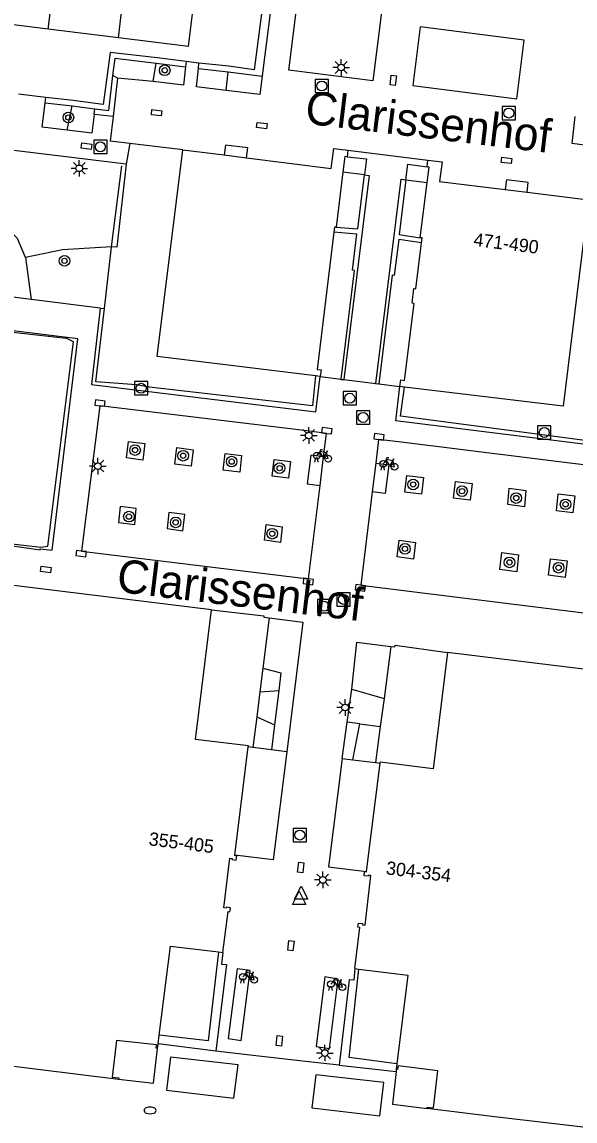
# Model space of a CAD drawing. Extents: x 132998 to 136004, y 396998 to 398512.
# Drawn here: x 133783.7 to 133825.4, y 397071.3 to 397154.1 of the extents above; entities that cross this region are included whole.
import ezdxf

# ---------------------------------------------------------------- set-up
doc = ezdxf.new("R2010")
doc.units = 0
for name, color, linetype in [('gg-afsc-erfafscheiding', 7, 'Continuous'), ('gg-afsc-haag', 7, 'Continuous'), ('gg-afsc-hekwerk', 7, 'Continuous'), ('gg-afsc-lijn haag', 7, 'Continuous'), ('gg-afsc-muur', 7, 'Continuous'), ('gg-anno-huisnummerreeks BGT', 7, 'Continuous'), ('gg-anno-openbare ruimte label', 7, 'Continuous'), ('gg-bbg-hoofdgebouw', 7, 'Continuous'), ('gg-bbg-onder overbouw', 7, 'Continuous'), ('gg-bbg-pand overbouw', 7, 'Continuous'), ('gg-bbg-toegangstrap', 7, 'Continuous'), ('gg-bbg-tussenscheiding', 7, 'Continuous'), ('gg-knt-verharding', 7, 'Continuous'), ('gg-knt-verharding nz', 7, 'Continuous'), ('gt-grn-groengrens', 7, 'Continuous'), ('gt-symb-boom', 7, 'Continuous'), ('gt-symb-brandkraan', 7, 'Continuous'), ('gt-symb-fietsenrek', 7, 'Continuous'), ('gt-symb-kolk', 7, 'Continuous'), ('gt-symb-kolk center center', 7, 'Continuous'), ('gt-symb-lichtmast', 7, 'Continuous'), ('gt-symb-rioolschacht', 7, 'Continuous'), ('gt-symb-waterafsluiter', 7, 'Continuous')]:
    doc.layers.add(name, color=color, linetype=linetype)

# ---------------------------------------------------------------- blocks, each defined once
blk = doc.blocks.new('gt0-BOOM')
at = {"layer": 'gt-symb-boom'}
for radius in [0.4, 0.2]:
    blk.add_circle((0, 0), radius, dxfattribs=at)
blk = doc.blocks.new('gt0-LMAST')
at = {"layer": 'gt-symb-lichtmast'}
for p, q in [((-0.182, 0.173), (-0.447, 0.438)), ((-0.005, 0.246), (-0.005, 0.621)), ((0.172, 0.173), (0.437, 0.438)), ((-0.255, -0.004), (-0.63, -0.004)), ((-0.182, -0.181), (-0.447, -0.446)), ((-0.005, -0.254), (-0.005, -0.629)), ((0.437, -0.446), (0.172, -0.181)), ((0.245, -0.004), (0.62, -0.004))]:
    blk.add_line(p, q, dxfattribs=at)
blk.add_circle((-0.005, -0.004), 0.25, dxfattribs=at)
blk = doc.blocks.new('gt0-KOLKCC')
at = {"layer": 'gt-symb-kolk center center'}
blk.add_lwpolyline([(-0.375, 0.2), (0.375, 0.2), (0.375, -0.2), (-0.375, -0.2)], close=True, dxfattribs=at)
blk = doc.blocks.new('gt0-RS')
at = {"layer": 'gt-symb-rioolschacht'}
blk.add_lwpolyline([(-0.5, -0.5), (0.5, -0.5), (0.5, 0.5), (-0.5, 0.5)], close=True, dxfattribs=at)
blk.add_circle((0, 0), 0.375, dxfattribs=at)
blk = doc.blocks.new('gt0-FREK')
at = {"layer": 'gt-symb-fietsenrek'}
for p, q in [((0.757, 0.841), (0.866, 0.816)), ((0.259, 0.762), (0.294, 0.823)), ((0.54, 0.335), (0.259, 0.762)), ((0.294, 0.823), (0.767, 0.714)), ((0.767, 0.714), (0.54, 0.335)), ((0.767, 0.714), (0.84, 0.822)), ((0.895, 0.252), (0.767, 0.714))]:
    blk.add_line(p, q, dxfattribs=at)
for points in [[(0.294, 0.823), (0.36, 0.937), (0.452, 0.935)], [(-0.124, 0), (-0.047, 0.312), (0.053, 0.312), (0.12, 0)], [(0.036, 0.476), (0.228, 0.708), (0.259, 0.762)], [(0.54, 0.335), (0.555, 0.305), (0.895, 0.252)]]:
    blk.add_lwpolyline(points, dxfattribs=at)
for centre in [(0.036, 0.476), (0.895, 0.252)]:
    blk.add_circle(centre, 0.252, dxfattribs=at)
blk = doc.blocks.new('gt0-KOLK')
at = {"layer": 'gt-symb-kolk'}
blk.add_lwpolyline([(0, 0), (0.375, 0), (0.375, 0.4), (-0.375, 0.4), (-0.375, 0), (0, 0)], dxfattribs=at)
blk = doc.blocks.new('gt0-WAFSL')
at = {"layer": 'gt-symb-waterafsluiter'}
for p, q in [((-0.5, -0.333), (0, 0.667)), ((0, 0.667), (0.5, -0.333)), ((0.5, -0.333), (-0.5, -0.333))]:
    blk.add_line(p, q, dxfattribs=at)
blk = doc.blocks.new('gt0-BR')
at = {"layer": 'gt-symb-brandkraan'}
for centre, radius, start, end in [((-0.244, 0), 0.206, 107.56694, 252.43307), ((0.599, -2.664), 3, 106.89205, 107.56694), ((0, -0.691), 0.938, 73.10799, 106.89205), ((-0.599, -2.664), 3, 72.43309, 73.10799), ((0.244, 0), 0.206, 287.56695, 72.43309), ((0.599, 2.664), 3, 252.43307, 253.10797), ((0, 0.691), 0.938, 253.10797, 286.89206), ((-0.599, 2.664), 3, 286.89206, 287.56695)]:
    blk.add_arc(centre, radius, start, end, dxfattribs=at)

msp = doc.modelspace()

# ---------------------------------------------------------------- linework, layer by layer
at = {"layer": 'gg-afsc-erfafscheiding'}
for p, q in [((133790.587, 397146.994), (133790.359, 397145.139)), ((133791.839, 397144.957), (133790.359, 397145.139)), ((133808.271, 397144.448), (133814.289, 397143.692)), ((133800.913, 397076.311), (133798.328, 397076.603)), ((133805.085, 397075.84), (133800.913, 397076.311)), ((133807.609, 397075.555), (133805.085, 397075.84))]:
    msp.add_line(p, q, dxfattribs=at)
at = {"layer": 'gg-afsc-haag'}
for p, q in [((133789.933, 397132.524), (133790.474, 397137.166)), ((133802.337, 397109.243), (133801.86, 397105.449)), ((133811.509, 397107.076), (133810.983, 397103.176)), ((133801.86, 397105.449), (133801.64, 397103.676)), ((133801.64, 397103.676), (133801.405, 397101.787)), ((133810.983, 397103.176), (133810.696, 397101.049)), ((133801.405, 397101.787), (133801.118, 397099.473)), ((133810.696, 397101.049), (133810.331, 397098.339))]:
    msp.add_line(p, q, dxfattribs=at)
for points in [[(133792.35, 397126.791), (133789.29, 397127.009), (133789.933, 397132.524)], [(133785.156, 397114.55), (133785.686, 397114.644), (133787.615, 397130.031), (133787.056, 397130.291)], [(133805.835, 397127.449), (133805.592, 397125.205), (133793.317, 397126.61)], [(133828.388, 397122.299), (133812.229, 397124.422), (133812.531, 397126.615)]]:
    msp.add_lwpolyline(points, dxfattribs=at)
at = {"layer": 'gg-afsc-hekwerk'}
for p, q in [((133796.098, 397151.128), (133793.903, 397151.398)), ((133797.054, 397151.001), (133796.098, 397151.128)), ((133799.298, 397150.768), (133797.054, 397151.001)), ((133801.199, 397150.514), (133799.298, 397150.768)), ((133785.527, 397148.427), (133783.465, 397148.67)), ((133787.597, 397148.184), (133785.527, 397148.427)), ((133789.277, 397147.968), (133787.597, 397148.184)), ((133791.817, 397144.829), (133791.585, 397143.398)), ((133791.585, 397143.398), (133790.878, 397137.143)), ((133783.054, 397130.755), (133787.056, 397130.291)), ((133781.134, 397115.027), (133785.156, 397114.55))]:
    msp.add_line(p, q, dxfattribs=at)
for points in [[(133797.327, 397161.079), (133802.521, 397160.513), (133801.199, 397150.514)], [(133793.903, 397151.398), (133790.371, 397151.812), (133790.159, 397150.295)], [(133790.159, 397150.295), (133789.843, 397147.895), (133789.277, 397147.968)]]:
    msp.add_lwpolyline(points, dxfattribs=at)
at = {"layer": 'gg-afsc-lijn haag'}
msp.add_line((133790.474, 397137.166), (133791.247, 397143.278), dxfattribs=at)
at = {"layer": 'gg-afsc-muur'}
for p, q in [((133791.839, 397144.957), (133791.817, 397144.829)), ((133795.835, 397144.484), (133791.839, 397144.957)), ((133801.118, 397099.473), (133800.764, 397099.517)), ((133802.509, 397099.3), (133801.118, 397099.473)), ((133803.664, 397099.157), (133802.509, 397099.3)), ((133807.824, 397098.652), (133808.635, 397098.551)), ((133808.635, 397098.551), (133810.331, 397098.339)), ((133810.331, 397098.339), (133810.687, 397098.295)), ((133811.904, 397075.238), (133811.887, 397075.085))]:
    msp.add_line(p, q, dxfattribs=at)
for points in [[(133807.381, 397138.652), (133809.012, 397138.522), (133809.517, 397142.601)], [(133809.517, 397142.601), (133809.873, 397142.55), (133807.964, 397127.184)], [(133810.356, 397126.885), (133812.265, 397142.259), (133812.62, 397142.229)], [(133812.62, 397142.229), (133812.119, 397138.106), (133813.714, 397137.865)], [(133807.754, 397127.211), (133808.771, 397135.397), (133808.611, 397135.414), (133808.94, 397138.122), (133807.216, 397138.29)], [(133813.815, 397137.469), (133812.099, 397137.718), (133811.754, 397135.021), (133811.604, 397135.037), (133810.585, 397126.857)], [(133807.964, 397127.184), (133807.96, 397127.154), (133807.749, 397127.171), (133807.754, 397127.211)], [(133810.585, 397126.857), (133810.581, 397126.827), (133810.352, 397126.857), (133810.356, 397126.885)], [(133803.664, 397099.157), (133802.651, 397091.014), (133799.752, 397091.374)], [(133807.824, 397098.652), (133806.817, 397090.487), (133809.67, 397090.132)], [(133798.537, 397084.076), (133797.743, 397077.38), (133794.063, 397077.81)], [(133811.957, 397075.665), (133808.373, 397076.137), (133809.097, 397082.783)], [(133791.009, 397074.499), (133793.631, 397074.187), (133793.939, 397076.818)], [(133811.887, 397075.085), (133811.616, 397072.619), (133814.229, 397072.294)]]:
    msp.add_lwpolyline(points, dxfattribs=at)
at = {"layer": 'gg-bbg-hoofdgebouw'}
for p, q in [((133796.268, 397152.271), (133797.327, 397161.079)), ((133785.707, 397153.569), (133780.427, 397154.218)), ((133790.988, 397152.92), (133785.707, 397153.569)), ((133796.268, 397152.271), (133790.988, 397152.92)), ((133795.835, 397144.484), (133798.95, 397144.091)), ((133798.95, 397144.091), (133800.627, 397143.879)), ((133820.107, 397141.483), (133821.756, 397141.282)), ((133821.756, 397141.282), (133826.376, 397140.717)), ((133806.182, 397127.407), (133805.835, 397127.449)), ((133812.531, 397126.615), (133812.184, 397126.657)), ((133797.99, 397109.833), (133780.791, 397111.946)), ((133832.653, 397104.548), (133815.76, 397106.629)), ((133799.752, 397091.374), (133800.764, 397099.517)), ((133809.67, 397090.132), (133810.687, 397098.295)), ((133810.687, 397098.295), (133810.696, 397098.37)), ((133798.537, 397084.076), (133798.855, 397084.038)), ((133808.779, 397082.822), (133809.097, 397082.783)), ((133793.98, 397077.147), (133794.063, 397077.81)), ((133793.939, 397076.818), (133793.98, 397077.147)), ((133779.043, 397075.967), (133791.009, 397074.499)), ((133811.957, 397075.665), (133811.904, 397075.238))]:
    msp.add_line(p, q, dxfattribs=at)
for points in [[(133805.835, 397127.449), (133793.907, 397128.908), (133795.835, 397144.484)], [(133800.627, 397143.879), (133807.009, 397143.074), (133807.195, 397144.573), (133808.271, 397144.448)], [(133814.289, 397143.692), (133815.357, 397143.564), (133815.172, 397142.086), (133820.107, 397141.483)], [(133826.376, 397140.717), (133824.476, 397125.167), (133812.531, 397126.615)], [(133800.764, 397099.517), (133800.773, 397099.593), (133796.791, 397100.064), (133797.99, 397109.833)], [(133815.76, 397106.629), (133814.673, 397097.877), (133810.696, 397098.37)], [(133798.855, 397084.038), (133799.242, 397087.128), (133799.391, 397087.11), (133799.426, 397087.41), (133799.117, 397087.451), (133799.107, 397087.371), (133798.919, 397087.394), (133799.372, 397091.142), (133799.544, 397091.118), (133799.531, 397091.029), (133799.848, 397090.982), (133799.894, 397091.298), (133799.745, 397091.317), (133799.752, 397091.374)], [(133808.779, 397082.822), (133809.162, 397085.915), (133809.013, 397085.934), (133809.054, 397086.246), (133809.368, 397086.208), (133809.357, 397086.118), (133809.556, 397086.094), (133810.002, 397089.844), (133809.814, 397089.863), (133809.806, 397089.783), (133809.487, 397089.814), (133809.518, 397090.128), (133809.667, 397090.109), (133809.67, 397090.132)], [(133794.063, 397077.81), (133794.9, 397084.506), (133798.537, 397084.076)], [(133809.097, 397082.783), (133812.778, 397082.327), (133811.957, 397075.665)], [(133793.939, 397076.818), (133793.84, 397076.831), (133793.871, 397077.089), (133790.843, 397077.419), (133790.521, 397074.658), (133791.022, 397074.598), (133791.009, 397074.499)], [(133814.229, 397072.294), (133814.242, 397072.393), (133814.704, 397072.332), (133815.027, 397075.115), (133812.037, 397075.505), (133812.003, 397075.226), (133811.904, 397075.238)], [(133826.181, 397070.848), (133819.107, 397071.697), (133814.229, 397072.294)]]:
    msp.add_lwpolyline(points, dxfattribs=at)
at = {"layer": 'gg-bbg-onder overbouw'}
for p, q in [((133808.271, 397144.448), (133808.198, 397143.955)), ((133814.231, 397143.205), (133814.289, 397143.692)), ((133807.894, 397142.802), (133807.381, 397138.652)), ((133813.714, 397137.865), (133814.242, 397142.023))]:
    msp.add_line(p, q, dxfattribs=at)
for points in [[(133808.198, 397143.955), (133808.04, 397143.978), (133807.894, 397142.802)], [(133814.242, 397142.023), (133814.39, 397143.186), (133814.231, 397143.205)], [(133807.216, 397138.29), (133805.955, 397127.939), (133806.243, 397127.903), (133806.182, 397127.407)], [(133807.381, 397138.652), (133807.262, 397138.667), (133807.216, 397138.29)], [(133813.815, 397137.469), (133813.862, 397137.846), (133813.714, 397137.865)], [(133812.184, 397126.657), (133812.244, 397127.153), (133812.532, 397127.118), (133813.251, 397132.902), (133813.102, 397132.921), (133813.24, 397134.035), (133813.388, 397134.017), (133813.815, 397137.469)]]:
    msp.add_lwpolyline(points, dxfattribs=at)
at = {"layer": 'gg-bbg-pand overbouw'}
for p, q in [((133808.271, 397144.448), (133814.289, 397143.692)), ((133806.182, 397127.407), (133807.754, 397127.211)), ((133807.754, 397127.211), (133807.964, 397127.184)), ((133807.964, 397127.184), (133810.356, 397126.885)), ((133810.356, 397126.885), (133810.585, 397126.857)), ((133810.585, 397126.857), (133812.184, 397126.657))]:
    msp.add_line(p, q, dxfattribs=at)
at = {"layer": 'gg-bbg-toegangstrap'}
for p, q in [((133809.517, 397142.601), (133807.894, 397142.802)), ((133812.62, 397142.229), (133814.242, 397142.023))]:
    msp.add_line(p, q, dxfattribs=at)
at = {"layer": 'gg-bbg-tussenscheiding'}
for p, q in [((133785.707, 397153.569), (133786.85, 397163.072)), ((133790.988, 397152.92), (133792.131, 397162.423))]:
    msp.add_line(p, q, dxfattribs=at)
at = {"layer": 'gg-knt-verharding'}
for p, q in [((133803.235, 397161.142), (133801.865, 397150.456)), ((133796.098, 397151.128), (133796.053, 397150.732)), ((133797.013, 397150.616), (133797.054, 397151.001)), ((133801.865, 397150.456), (133801.812, 397150.036)), ((133790.93, 397149.887), (133790.587, 397146.994)), ((133793.598, 397149.624), (133790.93, 397149.887)), ((133785.48, 397148.027), (133785.527, 397148.427)), ((133790.587, 397146.994), (133789.172, 397147.151)), ((133791.585, 397143.398), (133775.699, 397145.316)), ((133784.434, 397133.211), (133778.467, 397133.947)), ((133789.606, 397132.562), (133784.434, 397133.211)), ((133810.58, 397122.668), (133810.361, 397120.887)), ((133812.069, 397122.483), (133810.58, 397122.668)), ((133806.173, 397119.211), (133806.438, 397121.366)), ((133810.361, 397120.887), (133810.094, 397118.72)), ((133808.207, 397101.389), (133808.553, 397103.857)), ((133807.824, 397098.652), (133808.207, 397101.389)), ((133798.328, 397076.603), (133793.98, 397077.147)), ((133807.609, 397075.555), (133811.887, 397075.085))]:
    msp.add_line(p, q, dxfattribs=at)
for points in [[(133809.87, 397160.237), (133811.437, 397160.046), (133810.15, 397149.674), (133803.817, 397150.474), (133804.531, 397156.097)], [(133813.702, 397153.733), (133813.164, 397149.33), (133820.981, 397148.33), (133821.538, 397152.746), (133813.702, 397153.733)], [(133796.053, 397150.732), (133795.895, 397149.338), (133793.598, 397149.624)], [(133799.115, 397148.947), (133796.863, 397149.213), (133797.013, 397150.616)], [(133801.812, 397150.036), (133801.636, 397148.635), (133799.115, 397148.947)], [(133787.123, 397145.961), (133785.262, 397146.19), (133785.48, 397148.027)], [(133789.172, 397147.151), (133788.987, 397145.733), (133787.123, 397145.961)], [(133826.616, 397144.763), (133825.136, 397144.948), (133825.378, 397146.991)], [(133800.627, 397143.879), (133800.722, 397144.629), (133799.044, 397144.837), (133798.95, 397144.091)], [(133808.198, 397143.955), (133809.654, 397143.805), (133809.517, 397142.601)], [(133812.62, 397142.229), (133812.771, 397143.409), (133814.231, 397143.205)], [(133821.756, 397141.282), (133821.847, 397142.024), (133820.197, 397142.219), (133820.107, 397141.483)], [(133789.606, 397132.562), (133788.958, 397126.811), (133805.84, 397124.748), (133806.182, 397127.407)], [(133781.121, 397114.928), (133785.093, 397114.352), (133785.09, 397114.436), (133786.007, 397114.334), (133787.942, 397130.251), (133783.066, 397130.854)], [(133828.239, 397122.902), (133828.726, 397122.833), (133828.611, 397121.978), (133811.875, 397124.064), (133812.184, 397126.657)], [(133805.166, 397123.309), (133789.583, 397125.214), (133788.221, 397114.27)], [(133806.438, 397121.366), (133806.655, 397123.127), (133805.166, 397123.309)], [(133792.821, 397121.119), (133791.591, 397121.274), (133791.756, 397122.511), (133792.987, 397122.356), (133792.821, 397121.119)], [(133810.094, 397118.72), (133809.229, 397111.694), (133826.236, 397109.592), (133827.598, 397120.552), (133812.069, 397122.483)], [(133796.625, 397121.895), (133796.48, 397120.647), (133795.233, 397120.806), (133795.378, 397122.054), (133796.625, 397121.895)], [(133800.258, 397121.459), (133800.129, 397120.217), (133798.889, 397120.363), (133799.018, 397121.605), (133800.258, 397121.459)], [(133803.95, 397121.019), (133803.795, 397119.767), (133802.554, 397119.906), (133802.709, 397121.158), (133803.95, 397121.019)], [(133813.814, 397118.556), (133812.552, 397118.708), (133812.701, 397119.963), (133813.962, 397119.81), (133813.814, 397118.556)], [(133788.221, 397114.27), (133805.307, 397112.174), (133806.173, 397119.211)], [(133817.478, 397118.101), (133816.216, 397118.25), (133816.361, 397119.505), (133817.622, 397119.356), (133817.478, 397118.101)], [(133821.66, 397118.835), (133821.551, 397117.586), (133820.297, 397117.76), (133820.406, 397119.01), (133821.66, 397118.835)], [(133825.199, 397117.151), (133823.96, 397117.303), (133824.104, 397118.573), (133825.343, 397118.42), (133825.199, 397117.151)], [(133792.218, 397116.259), (133792.338, 397117.472), (133791.127, 397117.625), (133791.007, 397116.412), (133792.218, 397116.259)], [(133795.843, 397115.798), (133795.987, 397117.01), (133794.794, 397117.17), (133794.65, 397115.958), (133795.843, 397115.798)], [(133802.117, 397116.277), (133803.328, 397116.102), (133803.194, 397114.919), (133801.984, 397115.095), (133802.117, 397116.277)], [(133811.972, 397113.829), (133812.117, 397115.098), (133813.359, 397114.918), (133813.214, 397113.649), (133811.972, 397113.829)], [(133819.713, 397112.881), (133819.854, 397114.154), (133821.115, 397113.984), (133820.975, 397112.712), (133819.713, 397112.881)], [(133823.375, 397112.448), (133823.525, 397113.692), (133824.774, 397113.531), (133824.624, 397112.287), (133823.375, 397112.448)], [(133797.99, 397109.833), (133801.938, 397109.383), (133801.946, 397109.289), (133802.337, 397109.243)], [(133802.337, 397109.243), (133804.876, 397108.9), (133803.664, 397099.157)], [(133808.553, 397103.857), (133808.939, 397107.401), (133811.509, 397107.076)], [(133811.509, 397107.076), (133811.805, 397107.061), (133811.824, 397107.174), (133815.76, 397106.629)], [(133798.855, 397084.038), (133798.75, 397083.167), (133799.138, 397083.125), (133798.328, 397076.603)], [(133808.779, 397082.822), (133808.702, 397081.957), (133808.357, 397081.988), (133807.609, 397075.555)]]:
    msp.add_lwpolyline(points, dxfattribs=at)
at = {"layer": 'gg-knt-verharding nz'}
for p, q in [((133810.361, 397120.887), (133811.347, 397120.766)), ((133805.205, 397119.33), (133806.173, 397119.211))]:
    msp.add_line(p, q, dxfattribs=at)
for points in [[(133806.438, 397121.366), (133805.47, 397121.486), (133805.205, 397119.33)], [(133811.347, 397120.766), (133811.075, 397118.599), (133810.094, 397118.72)], [(133799.251, 397077.548), (133800.243, 397077.407), (133800.919, 397082.669), (133799.927, 397082.811), (133799.251, 397077.548)], [(133807.537, 397082.037), (133806.532, 397082.193), (133805.882, 397076.963), (133806.886, 397076.807), (133807.537, 397082.037)], [(133794.603, 397073.668), (133799.684, 397073.068), (133800.005, 397075.568), (133794.924, 397076.167), (133794.603, 397073.668)], [(133805.859, 397074.836), (133805.555, 397072.331), (133810.665, 397071.73), (133810.969, 397074.235), (133805.859, 397074.836)]]:
    msp.add_lwpolyline(points, dxfattribs=at)
at = {"layer": 'gt-grn-groengrens'}
for p, q in [((133793.598, 397149.624), (133793.835, 397151)), ((133793.835, 397151), (133796.053, 397150.732)), ((133797.013, 397150.616), (133799.255, 397150.345)), ((133799.115, 397148.947), (133799.255, 397150.345)), ((133799.255, 397150.345), (133801.812, 397150.036)), ((133790.93, 397149.887), (133790.582, 397150.071)), ((133785.48, 397148.027), (133787.511, 397147.782)), ((133787.123, 397145.961), (133787.511, 397147.782)), ((133787.511, 397147.782), (133789.226, 397147.575)), ((133789.172, 397147.151), (133789.226, 397147.575)), ((133790.878, 397137.143), (133790.474, 397137.166)), ((133784.003, 397136.376), (133784.434, 397133.211)), ((133789.606, 397132.562), (133789.933, 397132.524)), ((133793.317, 397126.61), (133792.35, 397126.791)), ((133801.64, 397103.676), (133803.064, 397103.771)), ((133803.064, 397103.771), (133802.744, 397101.193)), ((133808.553, 397103.857), (133810.983, 397103.176)), ((133801.405, 397101.787), (133802.744, 397101.193)), ((133802.744, 397101.193), (133802.509, 397099.3)), ((133809.152, 397101.257), (133808.207, 397101.389)), ((133808.635, 397098.551), (133809.152, 397101.257)), ((133809.152, 397101.257), (133810.696, 397101.049))]:
    msp.add_line(p, q, dxfattribs=at)
for points in [[(133790.582, 397150.071), (133790.739, 397151.373), (133793.835, 397151)], [(133789.226, 397147.575), (133790.265, 397147.45), (133790.582, 397150.071)], [(133784.003, 397136.376), (133783.405, 397137.803), (133781.313, 397139.873), (133779.903, 397140.137), (133778.509, 397138.524), (133777.948, 397136.777)], [(133790.474, 397137.166), (133786.795, 397136.95), (133784.003, 397136.376)], [(133801.86, 397105.449), (133803.228, 397105.09), (133803.064, 397103.771)]]:
    msp.add_lwpolyline(points, dxfattribs=at)

# ---------------------------------------------------------------- block references
at = {"layer": 'gt-symb-boom'}
for p in [(133794.478, 397150.469), (133787.228, 397146.912), (133786.931, 397136.119), (133792.246, 397121.87), (133795.869, 397121.445), (133799.516, 397121.005), (133803.121, 397120.507), (133813.178, 397119.282), (133816.859, 397118.773), (133820.936, 397118.256), (133824.65, 397117.786), (133791.785, 397116.861), (133795.3, 397116.423), (133802.57, 397115.574), (133812.559, 397114.431), (133820.426, 397113.412), (133824.127, 397113.014)]:
    msp.add_blockref('gt0-BOOM', p, dxfattribs=at)
at = {"layer": 'gt-symb-brandkraan'}
msp.add_blockref('gt0-BR', (133793.381, 397072.142), dxfattribs=at)
at = {"layer": 'gt-symb-fietsenrek'}
for p in [(133805.891, 397120.972), (133810.886, 397120.364), (133800.32, 397081.732), (133806.954, 397081.17)]:
    msp.add_blockref('gt0-FREK', p, dxfattribs=at)
at = {"layer": 'gt-symb-kolk'}
for p, rotation in [((133789.583, 397125.214), -6.973864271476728), ((133806.655, 397123.127), -6.8677721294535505), ((133810.58, 397122.668), -7.086981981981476), ((133788.221, 397114.27), 172.77489504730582), ((133805.307, 397112.174), 173.0021049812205), ((133809.229, 397111.694), 173.02613572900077)]:
    msp.add_blockref('gt0-KOLK', p, dxfattribs=dict(at, rotation=rotation))
at = {"layer": 'gt-symb-kolk center center'}
for p, rotation in [((133811.681, 397149.711), 83.05915588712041), ((133793.867, 397147.275), -7.005904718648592), ((133801.789, 397146.302), 172.99409528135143), ((133788.584, 397144.755), 172.9620592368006), ((133820.201, 397143.683), -6.883795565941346), ((133785.524, 397112.873), 172.89700278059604), ((133804.713, 397090.444), -97.10399515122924), ((133803.979, 397084.555), 82.89600484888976), ((133803.105, 397077.381), 83.05114537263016)]:
    msp.add_blockref('gt0-KOLKCC', p, dxfattribs=dict(at, rotation=rotation))
at = {"layer": 'gt-symb-lichtmast'}
for p in [(133807.763, 397150.683), (133788.054, 397143.09), (133805.32, 397122.98), (133789.452, 397120.668), (133808.054, 397102.482), (133806.379, 397089.504), (133806.531, 397076.471)]:
    msp.add_blockref('gt0-LMAST', p, dxfattribs=at)
at = {"layer": 'gt-symb-rioolschacht'}
for p in [(133806.305, 397149.288), (133820.381, 397147.248), (133789.634, 397144.707), (133792.702, 397126.524), (133808.409, 397125.775), (133809.413, 397124.329), (133823.047, 397123.2), (133806.482, 397110.109), (133807.935, 397110.626), (133804.642, 397092.882)]:
    msp.add_blockref('gt0-RS', p, dxfattribs=at)
at = {"layer": 'gt-symb-waterafsluiter'}
for p in [(133804.739, 397088.374), (133804.607, 397087.993)]:
    msp.add_blockref('gt0-WAFSL', p, dxfattribs=at)

# ---------------------------------------------------------------- texts
at = {"layer": 'gg-anno-huisnummerreeks BGT'}
for s, rotation, p in [('471-490', 353, (133817.684, 397137.247)), ('355-405', 352.9, (133793.236, 397092.117)), ('304-354', 352.9, (133811.096, 397089.928))]:
    msp.add_text(s, height=1, rotation=rotation, dxfattribs=at).set_placement(p)
at = {"layer": 'gg-anno-openbare ruimte label'}
for p in [(133804.957, 397146.473), (133790.782, 397111.214)]:
    msp.add_text('Clarissenhof', height=2.5, rotation=353.1, dxfattribs=at).set_placement(p)

doc.saveas('drawing.dxf')
